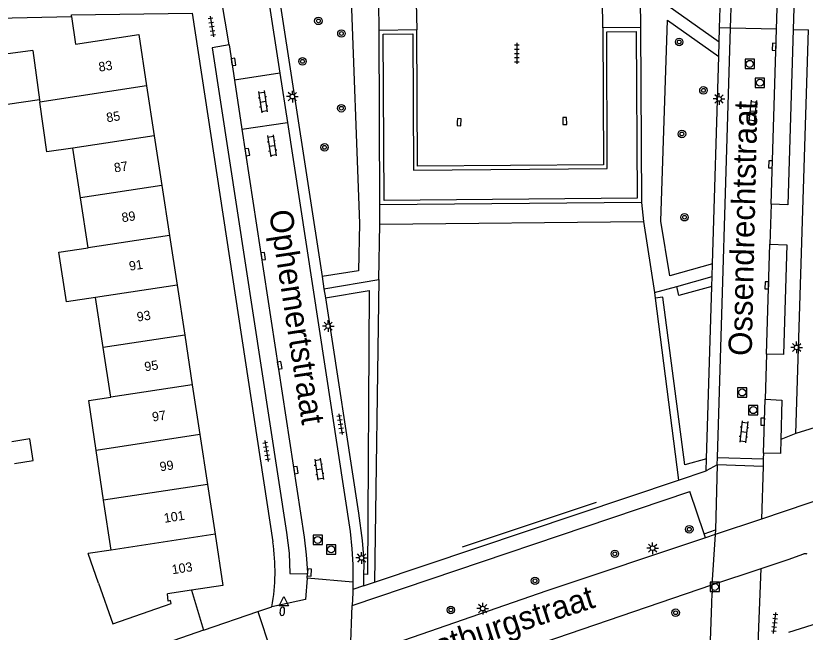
# Model space of a CAD drawing. Extents: x 125000 to 129004, y 397500 to 399008.
# Drawn here: x 127430.1 to 127514.7, y 398873.7 to 398939.8 of the extents above; entities that cross this region are included whole.
import ezdxf

# ---------------------------------------------------------------- set-up
doc = ezdxf.new("R2010")
doc.units = 0
for name, color, linetype in [('gg-afsc-erfafscheiding', 7, 'Continuous'), ('gg-afsc-hekwerk', 7, 'Continuous'), ('gg-afsc-muur', 7, 'Continuous'), ('gg-anno-huisnummerreeks BGT', 7, 'Continuous'), ('gg-anno-openbare ruimte label', 7, 'Continuous'), ('gg-bbg-gedigitaliseerde bebouwing', 7, 'Continuous'), ('gg-bbg-hoofdgebouw', 7, 'Continuous'), ('gg-bbg-luifel en loopbrug', 7, 'Continuous'), ('gg-bbg-tussenscheiding', 7, 'Continuous'), ('gg-knt-trap', 7, 'Continuous'), ('gg-knt-verharding', 7, 'Continuous'), ('gg-knt-verharding nz', 7, 'Continuous'), ('gt-grn-groengrens', 7, 'Continuous'), ('gt-grn-weggrens', 7, 'Continuous'), ('gt-symb-boom', 7, 'Continuous'), ('gt-symb-brandkraan', 7, 'Continuous'), ('gt-symb-klinker verharding', 7, 'Continuous'), ('gt-symb-kolk', 7, 'Continuous'), ('gt-symb-lichtmast', 7, 'Continuous'), ('gt-symb-rioolschacht', 7, 'Continuous'), ('gt-symb-tegel verharding', 7, 'Continuous'), ('gt-symb-waterafsluiter', 7, 'Continuous')]:
    doc.layers.add(name, color=color, linetype=linetype)

# ---------------------------------------------------------------- blocks, each defined once
blk = doc.blocks.new('gt0-KL1')
at = {"layer": 'gt-symb-klinker verharding'}
for p, q in [((-1.15, 0.3), (1.15, 0.3)), ((-1, -0.3), (-1, 0.3)), ((-0.5, 0.3), (-0.5, 0.45)), ((0, -0.3), (0, 0.3)), ((0.5, 0.3), (0.5, 0.45)), ((1, -0.3), (1, 0.3)), ((-1.15, -0.3), (1.15, -0.3)), ((-0.5, -0.45), (-0.5, -0.3)), ((0.5, -0.45), (0.5, -0.3))]:
    blk.add_line(p, q, dxfattribs=at)
blk = doc.blocks.new('gt0-KOLK')
at = {"layer": 'gt-symb-kolk'}
blk.add_lwpolyline([(0, 0), (0.375, 0), (0.375, 0.4), (-0.375, 0.4), (-0.375, 0), (0, 0)], dxfattribs=at)
blk = doc.blocks.new('gt0-RS')
at = {"layer": 'gt-symb-rioolschacht'}
blk.add_lwpolyline([(-0.5, -0.5), (0.5, -0.5), (0.5, 0.5), (-0.5, 0.5)], close=True, dxfattribs=at)
blk.add_circle((0, 0), 0.375, dxfattribs=at)
blk = doc.blocks.new('gt0-LMAST')
at = {"layer": 'gt-symb-lichtmast'}
for p, q in [((-0.182, 0.173), (-0.447, 0.438)), ((-0.005, 0.246), (-0.005, 0.621)), ((0.172, 0.173), (0.437, 0.438)), ((-0.255, -0.004), (-0.63, -0.004)), ((-0.182, -0.181), (-0.447, -0.446)), ((-0.005, -0.254), (-0.005, -0.629)), ((0.437, -0.446), (0.172, -0.181)), ((0.245, -0.004), (0.62, -0.004))]:
    blk.add_line(p, q, dxfattribs=at)
blk.add_circle((-0.005, -0.004), 0.25, dxfattribs=at)
blk = doc.blocks.new('gt0-BOOM')
at = {"layer": 'gt-symb-boom'}
for radius in [0.4, 0.2]:
    blk.add_circle((0, 0), radius, dxfattribs=at)
blk = doc.blocks.new('gt0-TEG1')
at = {"layer": 'gt-symb-tegel verharding'}
for p, q in [((-1.125, 0), (1.125, 0)), ((-0.9, -0.25), (-0.9, 0.25)), ((-0.45, -0.25), (-0.45, 0.25)), ((0, -0.25), (0, 0.25)), ((0.45, -0.25), (0.45, 0.25)), ((0.9, -0.25), (0.9, 0.25))]:
    blk.add_line(p, q, dxfattribs=at)
blk = doc.blocks.new('gt0-BR')
at = {"layer": 'gt-symb-brandkraan'}
for centre, radius, start, end in [((-0.244, 0), 0.206, 107.56694, 252.43307), ((0.599, -2.664), 3, 106.89205, 107.56694), ((0, -0.691), 0.938, 73.10799, 106.89205), ((-0.599, -2.664), 3, 72.43309, 73.10799), ((0.244, 0), 0.206, 287.56695, 72.43309), ((0.599, 2.664), 3, 252.43307, 253.10797), ((0, 0.691), 0.938, 253.10797, 286.89206), ((-0.599, 2.664), 3, 286.89206, 287.56695)]:
    blk.add_arc(centre, radius, start, end, dxfattribs=at)
blk = doc.blocks.new('gt0-WAFSL')
at = {"layer": 'gt-symb-waterafsluiter'}
for p, q in [((-0.5, -0.333), (0, 0.667)), ((0, 0.667), (0.5, -0.333)), ((0.5, -0.333), (-0.5, -0.333))]:
    blk.add_line(p, q, dxfattribs=at)

msp = doc.modelspace()

# ---------------------------------------------------------------- linework, layer by layer
at = {"layer": 'gg-afsc-erfafscheiding'}
for p, q in [((127448.97, 398878.227), (127450.259, 398873.931)), ((127450.259, 398873.931), (127431.118, 398867.336))]:
    msp.add_line(p, q, dxfattribs=at)
at = {"layer": 'gg-afsc-hekwerk'}
for p, q in [((127492.341, 398887.618), (127477.966, 398882.822)), ((127512.991, 398873.72), (127541.6, 398882.848))]:
    msp.add_line(p, q, dxfattribs=at)
at = {"layer": 'gg-afsc-muur'}
for p, q in [((127497.083, 398938.508), (127493.05, 398938.475)), ((127497.083, 398938.508), (127497.202, 398919.752)), ((127473.107, 398938.244), (127469.091, 398938.189)), ((127469.156, 398919.511), (127469.091, 398938.189)), ((127497.202, 398919.752), (127469.156, 398919.511))]:
    msp.add_line(p, q, dxfattribs=at)
for points in [[(127493.05, 398938.475), (127493.116, 398923.804), (127473.209, 398923.646), (127473.107, 398938.244)], [(127469.528, 398937.789), (127472.684, 398937.815), (127472.762, 398923.216), (127493.519, 398923.408), (127493.471, 398938.024), (127496.628, 398938.079), (127496.733, 398920.226), (127469.61, 398919.988), (127469.528, 398937.789)]]:
    msp.add_lwpolyline(points, dxfattribs=at)
at = {"layer": 'gg-bbg-gedigitaliseerde bebouwing'}
for p, q in [((127431.966, 398936.048), (127432.704, 398930.751)), ((127432.704, 398930.751), (127432.738, 398930.509)), ((127437.076, 398920.246), (127436.261, 398925.584)), ((127437.89, 398914.909), (127437.076, 398920.246)), ((127439.519, 398904.233), (127438.705, 398909.571)), ((127440.333, 398898.895), (127439.519, 398904.233)), ((127439.553, 398887.852), (127438.756, 398893.19)), ((127440.35, 398882.513), (127439.553, 398887.852)), ((127440.35, 398882.513), (127437.912, 398882.142)), ((127439.02, 398878.972), (127437.912, 398882.142)), ((127439.02, 398878.972), (127440.546, 398874.605))]:
    msp.add_line(p, q, dxfattribs=at)
for points in [[(127436.261, 398925.584), (127433.479, 398925.196), (127432.738, 398930.509)], [(127438.705, 398909.571), (127435.567, 398909.101), (127434.767, 398914.441), (127437.89, 398914.909)], [(127438.756, 398893.19), (127437.959, 398898.533), (127440.333, 398898.895)]]:
    msp.add_lwpolyline(points, dxfattribs=at)
at = {"layer": 'gg-bbg-hoofdgebouw'}
for p, q in [((127427.467, 398939.481), (127436.105, 398939.692)), ((127431.966, 398936.048), (127428.503, 398935.59)), ((127444.163, 398932.249), (127444.979, 398926.912)), ((127444.979, 398926.912), (127445.795, 398921.574)), ((127445.795, 398921.574), (127446.612, 398916.237)), ((127446.612, 398916.237), (127447.428, 398910.899)), ((127447.428, 398910.899), (127448.244, 398905.562)), ((127448.244, 398905.562), (127449.061, 398900.224)), ((127449.061, 398900.224), (127449.877, 398894.886)), ((127449.877, 398894.886), (127450.693, 398889.549)), ((127450.693, 398889.549), (127451.509, 398884.212)), ((127448.97, 398878.227), (127446.388, 398877.834))]:
    msp.add_line(p, q, dxfattribs=at)
for points in [[(127436.105, 398939.692), (127436.559, 398936.726), (127443.32, 398937.76), (127444.163, 398932.249)], [(127451.509, 398884.212), (127452.346, 398878.741), (127448.97, 398878.227)], [(127440.546, 398874.605), (127446.809, 398876.8), (127446.732, 398877.109), (127446.477, 398877.051), (127446.388, 398877.834)]]:
    msp.add_lwpolyline(points, dxfattribs=at)
at = {"layer": 'gg-bbg-luifel en loopbrug'}
for points in [[(127432.704, 398930.751), (127429.245, 398930.269), (127428.503, 398935.59)], [(127430.015, 398891.796), (127432.011, 398892.106), (127431.65, 398894.426), (127429.717, 398894.126)]]:
    msp.add_lwpolyline(points, dxfattribs=at)
at = {"layer": 'gg-bbg-tussenscheiding'}
for p, q in [((127444.163, 398932.249), (127432.738, 398930.509)), ((127444.979, 398926.912), (127436.261, 398925.584)), ((127445.795, 398921.574), (127437.076, 398920.246)), ((127446.612, 398916.237), (127437.89, 398914.909)), ((127447.428, 398910.899), (127438.705, 398909.571)), ((127448.244, 398905.562), (127439.519, 398904.233)), ((127449.061, 398900.224), (127440.333, 398898.895)), ((127449.877, 398894.886), (127438.756, 398893.19)), ((127450.693, 398889.549), (127439.553, 398887.852)), ((127451.509, 398884.212), (127440.35, 398882.513))]:
    msp.add_line(p, q, dxfattribs=at)
at = {"layer": 'gg-knt-trap'}
for p, q in [((127469.091, 398938.189), (127469.065, 398941.199)), ((127473.069, 398941.188), (127473.107, 398938.244)), ((127493.05, 398938.475), (127493.008, 398941.435)), ((127497.045, 398941.498), (127497.083, 398938.508))]:
    msp.add_line(p, q, dxfattribs=at)
at = {"layer": 'gg-knt-verharding'}
for p, q in [((127505.569, 398938.475), (127505.883, 398948.834)), ((127453.005, 398936.659), (127451.908, 398943.214)), ((127506.74, 398938.446), (127506.886, 398943.302)), ((127457.19, 398941.823), (127458.447, 398933.628)), ((127458.331, 398942.024), (127462.968, 398911.817)), ((127449.042, 398940.031), (127457.699, 398883.401)), ((127505.35, 398892.438), (127506.74, 398938.446)), ((127505.522, 398936.927), (127505.569, 398938.475)), ((127511.664, 398938.324), (127506.74, 398938.446)), ((127513.744, 398895.022), (127515.086, 398938.239)), ((127505.475, 398935.388), (127505.522, 398936.927)), ((127504.801, 398913.18), (127505.475, 398935.388)), ((127458.447, 398933.628), (127453.582, 398932.857)), ((127458.447, 398933.628), (127459.261, 398928.315)), ((127454.38, 398927.601), (127459.261, 398928.315)), ((127511.085, 398919.571), (127510.968, 398915.298)), ((127469.046, 398911.498), (127469.152, 398917.436)), ((127469.152, 398917.436), (127497.402, 398917.717)), ((127497.402, 398917.717), (127498.586, 398910.101)), ((127504.759, 398911.822), (127504.801, 398913.18)), ((127462.968, 398911.817), (127463.167, 398910.517)), ((127463.167, 398910.517), (127469.046, 398911.498)), ((127500.986, 398910.77), (127504.759, 398911.822)), ((127504.727, 398910.775), (127504.759, 398911.822)), ((127463.167, 398910.517), (127463.319, 398909.529)), ((127498.586, 398910.101), (127500.986, 398910.77)), ((127504.166, 398892.295), (127504.727, 398910.775)), ((127510.61, 398903.519), (127510.44, 398898.681)), ((127519.005, 398896.615), (127513.744, 398895.022)), ((127510.278, 398892.897), (127510.255, 398892.289)), ((127504.127, 398891.004), (127504.166, 398892.295)), ((127505.326, 398891.638), (127505.35, 398892.438)), ((127505.35, 398892.438), (127510.255, 398892.289)), ((127510.255, 398892.289), (127510.231, 398891.489)), ((127510.231, 398891.489), (127505.326, 398891.638)), ((127501.152, 398890.006), (127504.127, 398891.004)), ((127468.585, 398879.085), (127501.152, 398890.006)), ((127466.181, 398876.575), (127502.381, 398888.811)), ((127503.916, 398884.268), (127502.381, 398888.811)), ((127503.916, 398884.268), (127505.115, 398884.676)), ((127504.061, 398883.835), (127503.916, 398884.268)), ((127505.115, 398884.676), (127505.101, 398884.183)), ((127505.101, 398884.183), (127504.061, 398883.835)), ((127504.721, 398878.794), (127510.012, 398880.557)), ((127461.398, 398879.984), (127461.349, 398879.987)), ((127461.372, 398879.498), (127461.398, 398879.984)), ((127466.268, 398879.094), (127461.372, 398879.498)), ((127467.426, 398879.925), (127467.415, 398878.693)), ((127466.268, 398879.094), (127466.265, 398878.314)), ((127467.415, 398878.693), (127468.585, 398879.085)), ((127504.721, 398878.794), (127504.757, 398877.918)), ((127504.736, 398876.832), (127504.757, 398877.918)), ((127504.583, 398872.793), (127504.736, 398876.832)), ((127450.259, 398873.931), (127456.091, 398875.937)), ((127456.091, 398875.937), (127457.592, 398876.453)), ((127465.97, 398870.848), (127466.181, 398876.575))]:
    msp.add_line(p, q, dxfattribs=at)
for points in [[(127512.457, 398963.984), (127514.252, 398963.956), (127513.47, 398938.279)], [(127505.522, 398936.927), (127500.03, 398940.82), (127500.239, 398947.37), (127505.883, 398948.834)], [(127458.331, 398942.024), (127466.031, 398943.383), (127466.964, 398917.504), (127466.874, 398912.42), (127462.968, 398911.817)], [(127436.105, 398939.692), (127436.115, 398939.865), (127449.042, 398940.031)], [(127504.801, 398913.18), (127500.233, 398911.895), (127499.281, 398917.759), (127500.003, 398939.275), (127505.475, 398935.388)], [(127513.47, 398938.279), (127512.898, 398919.497), (127511.085, 398919.571)], [(127453.005, 398936.659), (127451.185, 398936.335), (127459.171, 398884.393), (127459.435, 398882.203), (127459.528, 398879.999), (127461.349, 398879.987)], [(127459.261, 398928.315), (127465.981, 398884.497), (127466.175, 398882.66), (127466.275, 398880.983), (127466.268, 398879.094)], [(127510.968, 398915.298), (127512.781, 398915.218), (127512.429, 398903.471), (127510.61, 398903.519)], [(127463.319, 398909.529), (127466.857, 398886.478), (127467.258, 398883.537), (127467.375, 398882.218), (127467.435, 398880.896), (127467.426, 398879.925)], [(127510.44, 398898.681), (127512.243, 398898.598), (127512.139, 398894.377)], [(127512.139, 398894.377), (127512.101, 398892.861), (127510.278, 398892.897)], [(127516.922, 398888.16), (127515.012, 398887.527), (127510.059, 398885.847)], [(127510.059, 398885.847), (127510.057, 398885.846), (127505.101, 398884.183)], [(127504.061, 398883.835), (127487.043, 398878.148), (127466.322, 398870.968), (127465.97, 398870.848)], [(127510.012, 398880.557), (127512.911, 398881.523), (127514.595, 398882.108)], [(127465.959, 398865.593), (127485.306, 398872.146), (127504.721, 398878.794)], [(127466.265, 398878.314), (127466.264, 398877.938), (127466.181, 398876.575)]]:
    msp.add_lwpolyline(points, dxfattribs=at)
for centre, radius, start, end in [((127436.426, 398880.254), 21.505, 349.81995, 8.41547), ((127514.764, 398881.616), 0.52, 68.21398, 108.93765)]:
    msp.add_arc(centre, radius, start, end, dxfattribs=at)
at = {"layer": 'gg-knt-verharding nz'}
for p, q in [((127511.664, 398938.324), (127511.815, 398943.186)), ((127511.085, 398919.571), (127511.664, 398938.324)), ((127453.005, 398936.659), (127453.582, 398932.857)), ((127453.582, 398932.857), (127454.38, 398927.601)), ((127454.38, 398927.601), (127461.06, 398883.886)), ((127510.61, 398903.519), (127510.968, 398915.298)), ((127510.278, 398892.897), (127510.44, 398898.681))]:
    msp.add_line(p, q, dxfattribs=at)
msp.add_lwpolyline([(127461.06, 398883.886), (127461.266, 398882.013), (127461.406, 398880.134), (127461.398, 398879.984)], dxfattribs=at)
at = {"layer": 'gt-grn-groengrens'}
for p, q in [((127469.046, 398911.498), (127468.585, 398879.085)), ((127498.586, 398910.101), (127498.661, 398909.517)), ((127498.661, 398909.517), (127501.152, 398890.006)), ((127467.846, 398879.922), (127467.426, 398879.925))]:
    msp.add_line(p, q, dxfattribs=at)
for points in [[(127504.727, 398910.775), (127501.203, 398909.792), (127500.986, 398910.77)], [(127463.319, 398909.529), (127468.025, 398910.314), (127467.846, 398879.922)], [(127504.166, 398892.295), (127501.837, 398891.661), (127499.502, 398909.627), (127498.661, 398909.517)]]:
    msp.add_lwpolyline(points, dxfattribs=at)
at = {"layer": 'gt-grn-weggrens'}
for p, q in [((127506.74, 398938.446), (127505.569, 398938.475)), ((127513.47, 398938.279), (127515.086, 398938.239)), ((127469.152, 398917.436), (127469.156, 398919.511)), ((127497.202, 398919.752), (127497.402, 398917.717)), ((127513.744, 398895.022), (127512.139, 398894.377)), ((127505.326, 398891.638), (127504.127, 398891.004)), ((127505.326, 398891.638), (127505.115, 398884.676)), ((127510.231, 398891.489), (127510.059, 398885.847)), ((127505.101, 398884.183), (127504.721, 398878.794)), ((127509.698, 398872.435), (127510.012, 398880.557)), ((127461.372, 398879.498), (127461.184, 398877.224)), ((127467.415, 398878.693), (127466.265, 398878.314)), ((127461.184, 398877.224), (127457.592, 398876.453)), ((127456.091, 398875.937), (127458.601, 398868.34))]:
    msp.add_line(p, q, dxfattribs=at)

# ---------------------------------------------------------------- block references
at = {"layer": 'gt-symb-boom'}
for p in [(127462.574, 398939.211), (127465.041, 398937.86), (127501.241, 398936.956), (127460.874, 398934.876), (127503.837, 398931.771), (127465.035, 398929.852), (127501.534, 398927.1), (127463.235, 398925.668), (127501.812, 398918.178), (127502.323, 398884.746), (127494.34, 398882.115), (127485.786, 398879.227), (127476.768, 398876.103), (127500.856, 398875.809)]:
    msp.add_blockref('gt0-BOOM', p, dxfattribs=at)
at = {"layer": 'gt-symb-brandkraan', "rotation": -95.96703762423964}
msp.add_blockref('gt0-BR', (127458.707, 398875.96), dxfattribs=at)
at = {"layer": 'gt-symb-klinker verharding'}
for p, rotation in [((127456.628, 398930.557), -81.31914941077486), ((127509.114, 398929.56), -96.03000880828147), ((127457.59, 398925.831), -81.25383773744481), ((127508.165, 398895.188), -96.03000880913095), ((127462.652, 398891.182), -81.25383773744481)]:
    msp.add_blockref('gt0-KL1', p, dxfattribs=dict(at, rotation=rotation))
at = {"layer": 'gt-symb-kolk'}
for p, rotation in [((127511.618, 398936.424), 88.22439947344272), ((127453.28, 398934.795), -81.31914941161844), ((127477.456, 398928.377), -92.75083479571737), ((127488.779, 398928.481), -89.4843519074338), ((127454.759, 398925.125), -81.31914941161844), ((127511.231, 398923.845), 88.05074587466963), ((127456.461, 398913.979), -81.43241009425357), ((127510.836, 398910.881), 88.22439947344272), ((127458.226, 398902.274), -81.14057068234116), ((127510.388, 398896.266), 88.10803458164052), ((127459.972, 398891.06), -81.37577126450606), ((127461.406, 398880.134), -93.05986631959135)]:
    msp.add_blockref('gt0-KOLK', p, dxfattribs=dict(at, rotation=rotation))
at = {"layer": 'gt-symb-lichtmast'}
for p in [(127459.8, 398931.111), (127505.515, 398930.856), (127463.627, 398906.513), (127513.825, 398904.231), (127498.389, 398882.729), (127467.215, 398881.676), (127480.188, 398876.25)]:
    msp.add_blockref('gt0-LMAST', p, dxfattribs=at)
at = {"layer": 'gt-symb-rioolschacht'}
for p in [(127508.799, 398934.61), (127509.896, 398932.587), (127507.991, 398899.403), (127509.173, 398897.515), (127462.499, 398883.611), (127463.943, 398882.592), (127505.059, 398878.581)]:
    msp.add_blockref('gt0-RS', p, dxfattribs=at)
at = {"layer": 'gt-symb-tegel verharding'}
for p, rotation in [((127451.148, 398938.606), -81.25383773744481), ((127483.849, 398935.736), -89.65622944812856), ((127464.951, 398896.017), -81.25383773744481), ((127457.015, 398893.139), -81.25383773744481), ((127511.475, 398874.712), 83.91299166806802)]:
    msp.add_blockref('gt0-TEG1', p, dxfattribs=dict(at, rotation=rotation))
at = {"layer": 'gt-symb-waterafsluiter'}
msp.add_blockref('gt0-WAFSL', (127458.888, 398876.877), dxfattribs=at)

# ---------------------------------------------------------------- texts
at = {"layer": 'gg-anno-huisnummerreeks BGT'}
for s, p in [('83', (127439.097, 398933.77)), ('85', (127439.927, 398928.346)), ('87', (127440.749, 398922.969)), ('89', (127441.566, 398917.634)), ('91', (127442.36, 398912.439)), ('93', (127443.192, 398906.996)), ('95', (127444.009, 398901.658)), ('97', (127444.831, 398896.281)), ('99', (127445.646, 398890.947)), ('101', (127446.096, 398885.438)), ('103', (127446.939, 398879.928))]:
    msp.add_text(s, height=1, rotation=8.7, dxfattribs=at).set_placement(p)
at = {"layer": 'gg-anno-openbare ruimte label'}
for s, rotation, p in [('Ossendrechtstraat', 88.7, (127509.006, 398903.302)), ('Ophemertstraat', 278.8, (127457.276, 398918.8)), ('Oostburgstraat', 17.9, (127471.342, 398869.619))]:
    msp.add_text(s, height=2.5, rotation=rotation, dxfattribs=at).set_placement(p)

doc.saveas('drawing.dxf')
